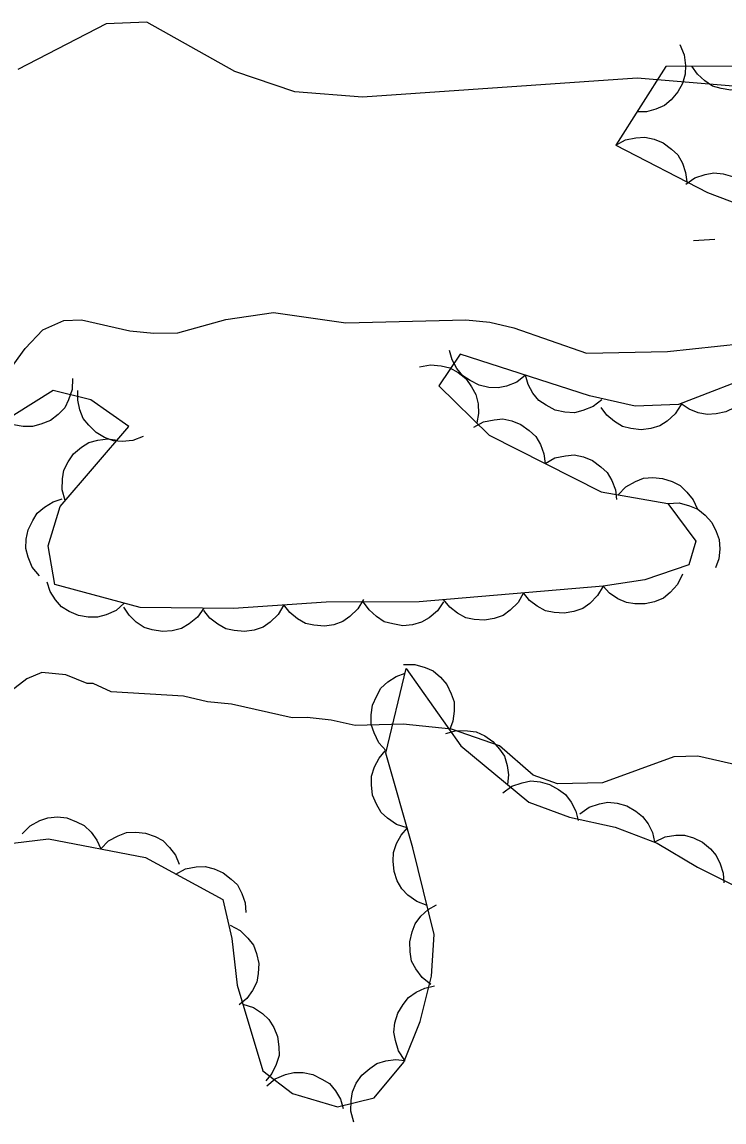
# Model space of a CAD drawing. Extents: x 336540 to 340074, y 5572036 to 5573747.
# Drawn here: x 337568.3 to 337594.62, y 5573462.33 to 5573503.54 of the extents above; entities that cross this region are included whole.
import ezdxf

# ---------------------------------------------------------------- set-up
doc = ezdxf.new("R2010")
doc.units = 0
for name, color, linetype in [('Niveau 2', 7, 'Continuous'), ('Niveau 3', 7, 'Continuous'), ('Niveau 44', 7, 'Continuous')]:
    doc.layers.add(name, color=color, linetype=linetype)

msp = doc.modelspace()

# ---------------------------------------------------------------- linework, layer by layer
at = {"layer": 'Niveau 2'}
for points in [[(337646.39, 5573497.81), (337641.91, 5573499.45), (337634.96, 5573499.58), (337630.85, 5573500.4), (337620.22, 5573500.01), (337615.44, 5573500.45), (337611.4, 5573500.24), (337607.04, 5573499.51), (337602.63, 5573499.45), (337595.11, 5573501.12), (337591.36, 5573501.43), (337581.07, 5573500.72), (337578.53, 5573500.93), (337576.28, 5573501.68), (337572.98, 5573503.54), (337571.46, 5573503.47), (337568.15, 5573501.76)], [(337567.34, 5573489.82), (337568.43, 5573491.31), (337569.09, 5573492.01), (337569.87, 5573492.36), (337570.54, 5573492.38), (337572.35, 5573491.97), (337573.25, 5573491.88), (337574.15, 5573491.9), (337575.94, 5573492.39), (337577.73, 5573492.66), (337580.44, 5573492.27), (337584.94, 5573492.38), (337585.84, 5573492.29), (337586.74, 5573492.08), (337589.46, 5573491.13), (337592.5, 5573491.2), (337595.31, 5573491.5)], [(337595.45, 5573475.62), (337593.64, 5573476.03), (337592.74, 5573476.01), (337590.07, 5573475.04), (337588.38, 5573475), (337587.47, 5573475.32), (337586.21, 5573476.42), (337584.4, 5573477.05), (337582.59, 5573477.23), (337580.79, 5573477.19), (337579.89, 5573477.39), (337578.99, 5573477.49), (337578.43, 5573477.47), (337576.16, 5573477.98), (337575.26, 5573478.07), (337574.36, 5573478.28), (337571.65, 5573478.44), (337570.97, 5573478.76), (337570.75, 5573478.76), (337569.95, 5573479.08), (337569.05, 5573479.17), (337568.49, 5573478.93), (337567.72, 5573478.35)]]:
    msp.add_lwpolyline(points, dxfattribs=at)
at = {"layer": 'Niveau 3'}
msp.add_line((337593.48, 5573495.36), (337594.28, 5573495.4), dxfattribs=at)
at = {"layer": 'Niveau 44'}
for points in [[(337592.97, 5573502.7), (337593.13, 5573502.31), (337593.18, 5573501.91), (337593.17, 5573501.58), (337593.06, 5573501.24), (337592.89, 5573500.92), (337592.64, 5573500.63), (337592.39, 5573500.41), (337592.07, 5573500.27), (337591.71, 5573500.18), (337591.35, 5573500.17)], [(337590.56, 5573498.92), (337594, 5573497.15), (337597.2, 5573495.94), (337598.66, 5573495.71), (337600.24, 5573496.45), (337600.66, 5573497.52), (337600.04, 5573499.16), (337599.05, 5573500.44), (337597.54, 5573501.31), (337595.95, 5573501.89), (337592.44, 5573501.87), (337590.56, 5573498.92)], [(337596.42, 5573501.89), (337596.19, 5573501.55), (337595.87, 5573501.29), (337595.59, 5573501.11), (337595.25, 5573501.02), (337594.88, 5573500.99), (337594.51, 5573501.05), (337594.19, 5573501.14), (337593.9, 5573501.33), (337593.62, 5573501.58), (337593.42, 5573501.88)], [(337590.56, 5573498.92), (337590.93, 5573499.12), (337591.32, 5573499.2), (337591.65, 5573499.23), (337592, 5573499.15), (337592.34, 5573499.01), (337592.65, 5573498.78), (337592.89, 5573498.56), (337593.06, 5573498.25), (337593.18, 5573497.9), (337593.23, 5573497.55)], [(337593.19, 5573497.46), (337593.53, 5573497.7), (337593.91, 5573497.83), (337594.24, 5573497.89), (337594.59, 5573497.85), (337594.94, 5573497.75), (337595.28, 5573497.56), (337595.54, 5573497.36), (337595.74, 5573497.08), (337595.91, 5573496.75), (337595.99, 5573496.4)], [(337596.15, 5573490.46), (337592.92, 5573489.21), (337591.29, 5573489.15), (337589.58, 5573489.53), (337584.73, 5573491.1), (337583.93, 5573489.91), (337585.82, 5573488.06), (337590.02, 5573485.94), (337592.52, 5573485.5)], [(337587.18, 5573490.31), (337586.85, 5573490.05), (337586.47, 5573489.9), (337586.15, 5573489.83), (337585.8, 5573489.85), (337585.44, 5573489.93), (337585.1, 5573490.11), (337584.83, 5573490.29), (337584.61, 5573490.56), (337584.43, 5573490.88), (337584.33, 5573491.23)], [(337583.21, 5573490.62), (337583.62, 5573490.7), (337584.02, 5573490.66), (337584.34, 5573490.59), (337584.65, 5573490.41), (337584.94, 5573490.18), (337585.16, 5573489.87), (337585.32, 5573489.59), (337585.4, 5573489.24), (337585.42, 5573488.87), (337585.35, 5573488.52)], [(337570.2, 5573490.19), (337570.19, 5573489.77), (337570.05, 5573489.38), (337569.91, 5573489.09), (337569.66, 5573488.83), (337569.37, 5573488.61), (337569.01, 5573488.47), (337568.7, 5573488.38), (337568.35, 5573488.38), (337567.99, 5573488.45), (337567.66, 5573488.6)], [(337590.04, 5573489.38), (337589.71, 5573489.13), (337589.33, 5573488.98), (337589.01, 5573488.9), (337588.65, 5573488.92), (337588.29, 5573489), (337587.95, 5573489.18), (337587.68, 5573489.36), (337587.46, 5573489.64), (337587.28, 5573489.96), (337587.18, 5573490.31)], [(337595.81, 5573490.33), (337595.71, 5573489.92), (337595.51, 5573489.57), (337595.31, 5573489.31), (337595.03, 5573489.1), (337594.69, 5573488.94), (337594.32, 5573488.86), (337593.99, 5573488.83), (337593.65, 5573488.9), (337593.31, 5573489.04), (337593.01, 5573489.24)], [(337592.52, 5573485.5), (337593.56, 5573484.09), (337593.3, 5573483.2), (337591.65, 5573482.64), (337590.09, 5573482.41), (337583.19, 5573481.82), (337579.71, 5573481.81), (337576.23, 5573481.57), (337572.73, 5573481.61), (337569.53, 5573482.47), (337569.29, 5573483.91), (337569.73, 5573485.39), (337572.31, 5573488.39), (337570.89, 5573489.39), (337569.47, 5573489.73), (337566.61, 5573487.95)], [(337572.85, 5573488.01), (337572.46, 5573487.86), (337572.06, 5573487.83), (337571.73, 5573487.85), (337571.4, 5573487.97), (337571.08, 5573488.16), (337570.81, 5573488.43), (337570.6, 5573488.68), (337570.47, 5573489.01), (337570.4, 5573489.37), (337570.4, 5573489.73)], [(337593.02, 5573489.21), (337592.79, 5573488.86), (337592.49, 5573488.59), (337592.21, 5573488.41), (337591.88, 5573488.31), (337591.51, 5573488.26), (337591.13, 5573488.31), (337590.81, 5573488.39), (337590.51, 5573488.57), (337590.23, 5573488.81), (337590.02, 5573489.1)], [(337585.24, 5573488.36), (337585.6, 5573488.56), (337586, 5573488.64), (337586.33, 5573488.67), (337586.67, 5573488.6), (337587.01, 5573488.46), (337587.32, 5573488.23), (337587.56, 5573488.01), (337587.74, 5573487.71), (337587.87, 5573487.36), (337587.91, 5573487)], [(337569.92, 5573485.61), (337569.81, 5573486.01), (337569.82, 5573486.42), (337569.87, 5573486.75), (337570.03, 5573487.06), (337570.24, 5573487.36), (337570.54, 5573487.61), (337570.81, 5573487.79), (337571.15, 5573487.88), (337571.52, 5573487.93), (337571.88, 5573487.88)], [(337587.91, 5573487), (337588.28, 5573487.21), (337588.68, 5573487.29), (337589, 5573487.32), (337589.35, 5573487.25), (337589.69, 5573487.11), (337590, 5573486.88), (337590.24, 5573486.66), (337590.42, 5573486.36), (337590.55, 5573486.01), (337590.59, 5573485.65)], [(337590.65, 5573485.83), (337590.94, 5573486.13), (337591.3, 5573486.33), (337591.6, 5573486.45), (337591.95, 5573486.48), (337592.32, 5573486.44), (337592.68, 5573486.32), (337592.98, 5573486.17), (337593.23, 5573485.93), (337593.46, 5573485.64), (337593.61, 5573485.31)], [(337568.96, 5573482.79), (337568.69, 5573483.12), (337568.54, 5573483.49), (337568.45, 5573483.81), (337568.46, 5573484.16), (337568.54, 5573484.52), (337568.71, 5573484.87), (337568.88, 5573485.14), (337569.15, 5573485.37), (337569.47, 5573485.56), (337569.81, 5573485.67)], [(337592.52, 5573485.5), (337592.94, 5573485.52), (337593.33, 5573485.41), (337593.64, 5573485.29), (337593.91, 5573485.07), (337594.16, 5573484.79), (337594.33, 5573484.45), (337594.44, 5573484.15), (337594.46, 5573483.79), (337594.42, 5573483.43), (337594.3, 5573483.09)], [(337593.06, 5573482.85), (337592.88, 5573482.47), (337592.6, 5573482.17), (337592.35, 5573481.96), (337592.02, 5573481.82), (337591.66, 5573481.74), (337591.28, 5573481.74), (337590.96, 5573481.79), (337590.64, 5573481.93), (337590.33, 5573482.14), (337590.09, 5573482.41)], [(337572.14, 5573481.77), (337571.83, 5573481.49), (337571.46, 5573481.33), (337571.14, 5573481.24), (337570.79, 5573481.24), (337570.42, 5573481.3), (337570.07, 5573481.46), (337569.79, 5573481.63), (337569.56, 5573481.89), (337569.36, 5573482.21), (337569.25, 5573482.55)], [(337590.09, 5573482.41), (337589.88, 5573482.05), (337589.59, 5573481.76), (337589.33, 5573481.57), (337588.99, 5573481.45), (337588.63, 5573481.39), (337588.25, 5573481.42), (337587.93, 5573481.48), (337587.62, 5573481.65), (337587.33, 5573481.87), (337587.1, 5573482.15)], [(337581.11, 5573481.91), (337580.9, 5573481.55), (337580.6, 5573481.27), (337580.33, 5573481.08), (337580, 5573480.96), (337579.64, 5573480.91), (337579.25, 5573480.94), (337578.93, 5573481.01), (337578.63, 5573481.18), (337578.34, 5573481.42), (337578.12, 5573481.7)], [(337587.1, 5573482.15), (337586.9, 5573481.79), (337586.6, 5573481.51), (337586.34, 5573481.31), (337586.01, 5573481.19), (337585.64, 5573481.13), (337585.26, 5573481.16), (337584.94, 5573481.22), (337584.63, 5573481.39), (337584.34, 5573481.62), (337584.11, 5573481.9)], [(337575.12, 5573481.58), (337574.88, 5573481.24), (337574.57, 5573480.99), (337574.28, 5573480.82), (337573.94, 5573480.73), (337573.57, 5573480.7), (337573.19, 5573480.77), (337572.88, 5573480.86), (337572.59, 5573481.06), (337572.32, 5573481.32), (337572.12, 5573481.62)], [(337578.12, 5573481.7), (337577.91, 5573481.34), (337577.61, 5573481.06), (337577.34, 5573480.87), (337577.01, 5573480.76), (337576.64, 5573480.7), (337576.26, 5573480.74), (337575.94, 5573480.8), (337575.64, 5573480.98), (337575.35, 5573481.21), (337575.12, 5573481.49)], [(337584.11, 5573481.82), (337583.88, 5573481.48), (337583.57, 5573481.22), (337583.28, 5573481.05), (337582.94, 5573480.96), (337582.58, 5573480.92), (337582.2, 5573480.99), (337581.88, 5573481.07), (337581.59, 5573481.27), (337581.32, 5573481.52), (337581.11, 5573481.81)], [(337582.61, 5573479.47), (337583.03, 5573479.47), (337583.42, 5573479.36), (337583.72, 5573479.23), (337583.99, 5573479), (337584.23, 5573478.72), (337584.39, 5573478.37), (337584.5, 5573478.07), (337584.51, 5573477.72), (337584.46, 5573477.35), (337584.33, 5573477.01)], [(337565.89, 5573472.53), (337569.3, 5573472.94), (337572.93, 5573472.24), (337575.83, 5573470.66), (337576.17, 5573469.2), (337576.37, 5573467.46), (337577.33, 5573464.25), (337578.45, 5573463.4), (337580.13, 5573462.9), (337581.5, 5573463.23), (337582.62, 5573464.57), (337583.23, 5573466.09), (337583.65, 5573467.79), (337583.76, 5573469.35), (337582.95, 5573472.6), (337581.94, 5573476.15), (337582.71, 5573479.32), (337584.75, 5573476.42), (337587.3, 5573474.31)], [(337581.96, 5573476.23), (337581.68, 5573476.54), (337581.5, 5573476.91), (337581.4, 5573477.22), (337581.4, 5573477.58), (337581.45, 5573477.94), (337581.6, 5573478.29), (337581.76, 5573478.58), (337582.02, 5573478.82), (337582.33, 5573479.02), (337582.67, 5573479.15)], [(337584.19, 5573476.88), (337584.59, 5573477), (337585, 5573476.99), (337585.33, 5573476.95), (337585.65, 5573476.8), (337585.95, 5573476.59), (337586.2, 5573476.3), (337586.39, 5573476.03), (337586.49, 5573475.69), (337586.54, 5573475.33), (337586.5, 5573474.97)], [(337582.74, 5573473.35), (337582.34, 5573473.48), (337582.01, 5573473.71), (337581.77, 5573473.93), (337581.59, 5573474.24), (337581.45, 5573474.58), (337581.41, 5573474.96), (337581.41, 5573475.29), (337581.52, 5573475.63), (337581.69, 5573475.96), (337581.92, 5573476.23)], [(337586.33, 5573474.66), (337586.67, 5573474.91), (337587.05, 5573475.04), (337587.38, 5573475.11), (337587.73, 5573475.07), (337588.08, 5573474.98), (337588.42, 5573474.79), (337588.68, 5573474.6), (337588.89, 5573474.31), (337589.06, 5573473.98), (337589.15, 5573473.63)], [(337587.3, 5573474.31), (337588.83, 5573473.75), (337590.54, 5573473.38), (337592.12, 5573472.78), (337593.62, 5573471.88), (337595.08, 5573471.15)], [(337589.22, 5573473.88), (337589.56, 5573474.12), (337589.95, 5573474.25), (337590.27, 5573474.31), (337590.62, 5573474.27), (337590.98, 5573474.17), (337591.31, 5573473.98), (337591.57, 5573473.78), (337591.78, 5573473.5), (337591.94, 5573473.17), (337592.02, 5573472.82)], [(337568.31, 5573473.13), (337568.61, 5573473.43), (337568.97, 5573473.62), (337569.27, 5573473.73), (337569.63, 5573473.76), (337569.99, 5573473.72), (337570.35, 5573473.58), (337570.64, 5573473.44), (337570.9, 5573473.19), (337571.11, 5573472.89), (337571.26, 5573472.56)], [(337583.49, 5573470.44), (337583.1, 5573470.59), (337582.77, 5573470.83), (337582.54, 5573471.06), (337582.37, 5573471.37), (337582.25, 5573471.72), (337582.22, 5573472.1), (337582.23, 5573472.43), (337582.34, 5573472.76), (337582.52, 5573473.08), (337582.76, 5573473.35)], [(337571.26, 5573472.56), (337571.55, 5573472.86), (337571.91, 5573473.05), (337572.22, 5573473.17), (337572.57, 5573473.19), (337572.94, 5573473.15), (337573.3, 5573473.02), (337573.59, 5573472.87), (337573.84, 5573472.62), (337574.06, 5573472.33), (337574.2, 5573471.99)], [(337592.03, 5573472.83), (337592.41, 5573473.01), (337592.81, 5573473.07), (337593.14, 5573473.07), (337593.48, 5573472.97), (337593.81, 5573472.81), (337594.11, 5573472.56), (337594.33, 5573472.32), (337594.48, 5573472), (337594.59, 5573471.65), (337594.61, 5573471.29)], [(337574.07, 5573471.62), (337574.44, 5573471.81), (337574.84, 5573471.89), (337575.17, 5573471.9), (337575.51, 5573471.82), (337575.85, 5573471.67), (337576.15, 5573471.43), (337576.38, 5573471.21), (337576.55, 5573470.89), (337576.67, 5573470.54), (337576.7, 5573470.18)], [(337583.63, 5573467.48), (337583.3, 5573467.74), (337583.07, 5573468.07), (337582.91, 5573468.36), (337582.85, 5573468.71), (337582.84, 5573469.08), (337582.93, 5573469.45), (337583.04, 5573469.76), (337583.26, 5573470.04), (337583.53, 5573470.29), (337583.84, 5573470.47)], [(337576.11, 5573469.7), (337576.48, 5573469.51), (337576.77, 5573469.22), (337576.98, 5573468.96), (337577.1, 5573468.64), (337577.18, 5573468.27), (337577.16, 5573467.89), (337577.11, 5573467.57), (337576.95, 5573467.26), (337576.73, 5573466.96), (337576.45, 5573466.72)], [(337582.65, 5573464.64), (337582.42, 5573464.99), (337582.3, 5573465.38), (337582.24, 5573465.7), (337582.28, 5573466.05), (337582.39, 5573466.41), (337582.59, 5573466.73), (337582.79, 5573466.99), (337583.08, 5573467.19), (337583.41, 5573467.35), (337583.77, 5573467.43)], [(337576.58, 5573466.75), (337576.98, 5573466.62), (337577.32, 5573466.39), (337577.56, 5573466.17), (337577.75, 5573465.87), (337577.88, 5573465.53), (337577.93, 5573465.15), (337577.94, 5573464.82), (337577.83, 5573464.49), (337577.67, 5573464.15), (337577.44, 5573463.87)], [(337580.75, 5573462.33), (337580.63, 5573462.73), (337580.64, 5573463.14), (337580.69, 5573463.46), (337580.83, 5573463.78), (337581.05, 5573464.08), (337581.34, 5573464.33), (337581.61, 5573464.52), (337581.94, 5573464.62), (337582.31, 5573464.67), (337582.67, 5573464.63)], [(337577.48, 5573463.69), (337577.8, 5573463.95), (337578.18, 5573464.11), (337578.5, 5573464.19), (337578.85, 5573464.18), (337579.21, 5573464.11), (337579.55, 5573463.94), (337579.83, 5573463.77), (337580.06, 5573463.5), (337580.25, 5573463.18), (337580.35, 5573462.83)]]:
    msp.add_lwpolyline(points, dxfattribs=at)

doc.saveas('drawing.dxf')
